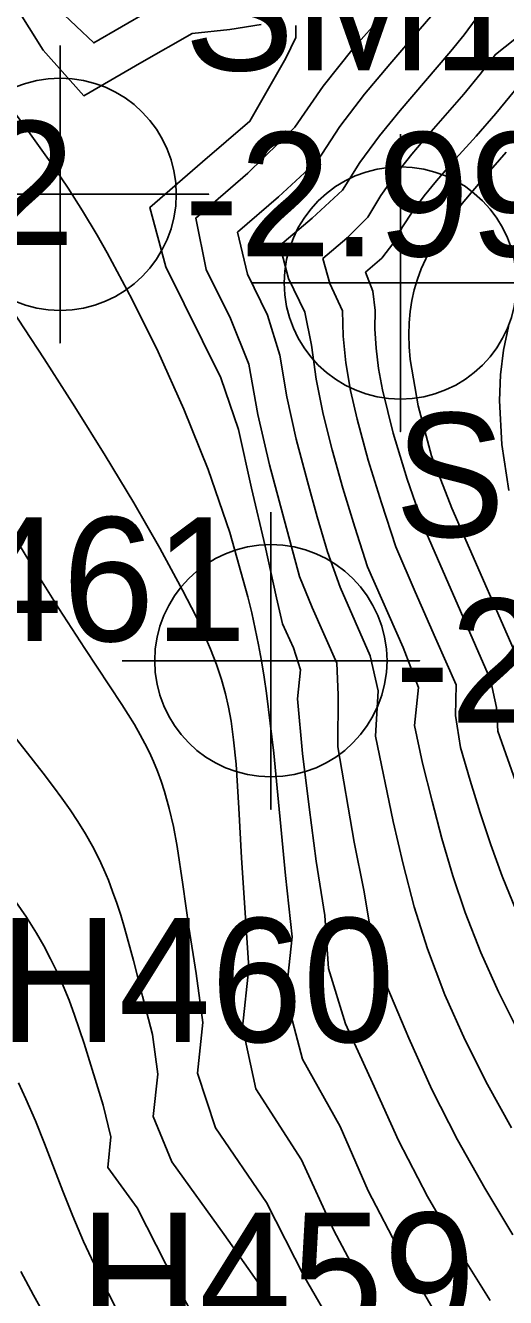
# Model space of a CAD drawing. Extents: x 2602990 to 2605851, y 618069 to 619180.
# Drawn here: x 2604081.55 to 2604091.24, y 618732.18 to 618757.85 of the extents above; entities that cross this region are included whole.
import ezdxf

# ---------------------------------------------------------------- set-up
doc = ezdxf.new("R2010")
doc.units = 0
for name, color, linetype in [('DTM Contours Major', 7, 'Continuous'), ('DTM Contours Minor', 7, 'Continuous'), ('Exist DTM Regular Point Underwater CELL', 7, 'Continuous'), ('Exist DTM Regular Point Underwater Cogo Elevation', 7, 'Continuous'), ('Exist DTM Regular Point Underwater Cogo Number', 7, 'Continuous')]:
    doc.layers.add(name, color=color, linetype=linetype)

msp = doc.modelspace()

# ---------------------------------------------------------------- linework, layer by layer
at = {"layer": 'DTM Contours Major'}
for points in [[(2604091.427, 618757.571), (2604091.031, 618757.265), (2604090.727, 618756.865), (2604090.393, 618756.464), (2604089.685, 618755.655), (2604089.342, 618755.25), (2604089.017, 618754.838), (2604088.718, 618754.416), (2604088.457, 618753.982), (2604088.031, 618753.555), (2604087.552, 618753.145), (2604087.693, 618752.64), (2604087.945, 618752.093), (2604087.956, 618751.577), (2604088.013, 618751.041), (2604088.109, 618750.484), (2604088.239, 618749.907), (2604088.465, 618749.076), (2604088.73, 618748.214), (2604089.022, 618747.33), (2604089.413, 618746.419), (2604089.822, 618745.488), (2604090.242, 618744.545), (2604090.225, 618743.922), (2604090.328, 618743.28), (2604090.524, 618742.615), (2604090.725, 618741.959), (2604090.937, 618741.314), (2604091.168, 618740.679), (2604091.452, 618739.989)], [(2604081.408, 618736.511), (2604081.558, 618736.188), (2604081.747, 618735.746), (2604081.929, 618735.287), (2604082.3, 618734.324), (2604082.5, 618733.823), (2604082.719, 618733.31), (2604083.089, 618732.522), (2604083.501, 618731.724)]]:
    msp.add_lwpolyline(points, dxfattribs=at)
at = {"layer": 'DTM Contours Minor'}
for points in [[(2604080.549, 618759.506), (2604081.906, 618757.352), (2604082.724, 618756.432), (2604083.894, 618757.108), (2604084.913, 618757.691), (2604085.67, 618757.772), (2604086.302, 618757.871)], [(2604082.211, 618758.176), (2604082.927, 618757.499), (2604084.042, 618758.147)], [(2604089.859, 618758.183), (2604089.388, 618757.634), (2604088.898, 618757.071), (2604088.389, 618756.463), (2604087.892, 618755.81), (2604087.44, 618755.117), (2604086.655, 618754.392), (2604085.826, 618753.677), (2604086.026, 618752.833), (2604086.435, 618752.005), (2604086.683, 618751.2), (2604086.82, 618750.356), (2604087.011, 618749.503), (2604087.236, 618748.646), (2604087.436, 618747.937), (2604087.641, 618747.228), (2604087.896, 618746.513), (2604088.503, 618745.13), (2604088.668, 618744.424), (2604088.613, 618743.504), (2604088.971, 618741.784), (2604089.167, 618740.923), (2604089.391, 618740.065), (2604089.658, 618739.215), (2604090.013, 618738.286), (2604090.423, 618737.373), (2604090.875, 618736.477), (2604091.357, 618735.6)], [(2604088.758, 618758.062), (2604088.162, 618757.385), (2604087.555, 618756.626), (2604086.987, 618755.796), (2604086.032, 618754.868), (2604084.985, 618753.963), (2604085.196, 618752.926), (2604085.685, 618751.934), (2604086.056, 618751.014), (2604086.235, 618750), (2604086.473, 618748.985), (2604086.739, 618747.981), (2604087.077, 618746.732), (2604087.334, 618746.105), (2604087.833, 618744.983), (2604087.856, 618744.342), (2604087.853, 618743.294), (2604088.184, 618741.371), (2604088.374, 618740.4), (2604088.541, 618739.435), (2604088.839, 618738.463), (2604089.284, 618737.41), (2604089.751, 618736.374), (2604090.269, 618735.363), (2604090.821, 618734.383), (2604091.386, 618733.44)], [(2604090.641, 618757.99), (2604090.399, 618757.664), (2604090.129, 618757.33), (2604089.107, 618756.138), (2604088.69, 618755.623), (2604088.296, 618755.086), (2604087.943, 618754.525), (2604087.333, 618753.964), (2604086.683, 618753.41), (2604086.859, 618752.744), (2604087.187, 618752.067), (2604087.32, 618751.396), (2604087.415, 618750.71), (2604087.557, 618750.007), (2604087.736, 618749.288), (2604087.954, 618748.512), (2604088.192, 618747.723), (2604088.451, 618746.923), (2604089.168, 618745.299), (2604089.478, 618744.488), (2604089.402, 618743.724), (2604089.563, 618742.959), (2604089.753, 618742.197), (2604089.952, 618741.44), (2604090.171, 618740.69), (2604090.419, 618739.95), (2604090.737, 618739.143), (2604091.095, 618738.349), (2604091.486, 618737.567)], [(2604087.005, 618757.852), (2604087.002, 618757.608), (2604086.802, 618757.192), (2604086.078, 618755.917), (2604085.122, 618755.098), (2604084.057, 618754.177), (2604084.382, 618752.98), (2604085.487, 618750.737), (2604085.844, 618749.698), (2604086.111, 618748.514), (2604086.384, 618747.34), (2604086.613, 618746.296), (2604086.738, 618745.775), (2604086.954, 618745.288), (2604087.099, 618744.848), (2604087.036, 618744.26), (2604087.137, 618743.156), (2604087.27, 618742.075), (2604087.413, 618740.982), (2604087.587, 618739.885), (2604087.663, 618738.817), (2604088.005, 618737.703), (2604088.55, 618736.509), (2604089.075, 618735.346), (2604089.664, 618734.219), (2604090.289, 618733.139), (2604090.923, 618732.116)], [(2604080.709, 618756.929), (2604081.61, 618755.712), (2604082.114, 618755.004), (2604082.407, 618754.57), (2604082.698, 618754.113), (2604082.995, 618753.617), (2604083.198, 618753.259), (2604083.703, 618752.319), (2604084.227, 618751.262), (2604084.744, 618750.11), (2604085.234, 618748.887), (2604085.673, 618747.615), (2604086.038, 618746.318), (2604086.115, 618745.996), (2604086.185, 618745.674), (2604086.25, 618745.351), (2604086.31, 618745.026), (2604086.365, 618744.7), (2604086.414, 618744.373), (2604086.561, 618743.167), (2604086.792, 618740.698), (2604086.927, 618739.455), (2604086.799, 618738.268), (2604087.138, 618736.991), (2604087.897, 618735.632), (2604088.467, 618734.328), (2604089.115, 618733.077), (2604089.802, 618731.896)], [(2604091.42, 618756.529), (2604091.038, 618756.074), (2604090.64, 618755.616), (2604090.235, 618755.164), (2604089.845, 618754.717), (2604089.595, 618754.41), (2604089.365, 618754.102), (2604089.159, 618753.79), (2604088.981, 618753.471), (2604088.739, 618753.156), (2604088.411, 618752.871), (2604088.559, 618752.488), (2604088.606, 618752.101), (2604088.599, 618751.726), (2604088.622, 618751.335), (2604088.674, 618750.926), (2604088.752, 618750.498), (2604088.967, 618749.623), (2604089.251, 618748.693), (2604089.584, 618747.726), (2604090.022, 618746.72), (2604090.934, 618744.641), (2604091.052, 618744.084), (2604091.081, 618743.61), (2604091.479, 618742.484)], [(2604091.249, 618755.294), (2604090.798, 618754.774), (2604090.362, 618754.258), (2604089.974, 618753.74), (2604089.846, 618753.544), (2604089.729, 618753.345), (2604089.625, 618753.144), (2604089.534, 618752.939), (2604089.457, 618752.73), (2604089.393, 618752.515), (2604089.346, 618752.299), (2604089.312, 618752.076), (2604089.293, 618751.846), (2604089.286, 618751.609), (2604089.293, 618751.364), (2604089.313, 618751.111), (2604089.47, 618750.177), (2604089.745, 618749.166), (2604090.151, 618748.108), (2604091.628, 618744.745)], [(2604081.131, 618752.332), (2604081.927, 618751.12), (2604082.546, 618750.151), (2604083.153, 618749.174), (2604083.731, 618748.216), (2604084.259, 618747.301), (2604084.718, 618746.457), (2604084.989, 618745.92), (2604085.146, 618745.582), (2604085.283, 618745.263), (2604085.4, 618744.956), (2604085.501, 618744.649), (2604085.581, 618744.362), (2604085.643, 618744.09), (2604085.696, 618743.808), (2604085.749, 618743.432), (2604085.799, 618742.943), (2604085.855, 618742.051), (2604085.906, 618741.054), (2604086.052, 618738.831), (2604085.928, 618737.637), (2604086.196, 618736.39), (2604087.121, 618734.957), (2604087.77, 618733.53), (2604088.507, 618732.151)], [(2604091.294, 618751.778), (2604091.198, 618751.295), (2604091.136, 618750.798), (2604091.112, 618750.285), (2604091.159, 618749.391), (2604091.302, 618748.468)], [(2604081.176, 618747.771), (2604081.614, 618747.053), (2604082.22, 618746.087), (2604082.747, 618745.274), (2604083.494, 618744.149), (2604083.748, 618743.74), (2604083.865, 618743.535), (2604083.959, 618743.359), (2604084.048, 618743.179), (2604084.132, 618742.993), (2604084.211, 618742.801), (2604084.285, 618742.6), (2604084.354, 618742.39), (2604084.448, 618742.05), (2604084.532, 618741.681), (2604084.608, 618741.279), (2604084.725, 618740.513), (2604084.845, 618739.655), (2604084.989, 618738.719), (2604085.13, 618737.73), (2604085.018, 618736.708), (2604085.382, 618735.604), (2604086.41, 618734.093), (2604087.172, 618732.603), (2604088.014, 618731.149)], [(2604081.244, 618743.602), (2604081.904, 618742.761), (2604082.112, 618742.487), (2604082.283, 618742.255), (2604082.448, 618742.021), (2604082.606, 618741.783), (2604082.756, 618741.539), (2604082.899, 618741.286), (2604083.033, 618741.022), (2604083.129, 618740.815), (2604083.22, 618740.599), (2604083.307, 618740.374), (2604083.39, 618740.14), (2604083.47, 618739.895), (2604083.548, 618739.639), (2604083.726, 618738.982), (2604083.909, 618738.263), (2604084.113, 618737.487), (2604084.217, 618736.683), (2604084.123, 618735.832), (2604084.499, 618734.918), (2604085.556, 618733.448), (2604086.571, 618732.013)], [(2604081.35, 618740.167), (2604081.567, 618739.853), (2604081.772, 618739.529), (2604081.917, 618739.276), (2604082.054, 618739.016), (2604082.184, 618738.747), (2604082.308, 618738.468), (2604082.426, 618738.178), (2604082.539, 618737.875), (2604082.73, 618737.307), (2604083.115, 618736.061), (2604083.27, 618735.418), (2604083.21, 618734.804), (2604083.799, 618733.987), (2604084.378, 618732.854), (2604084.979, 618731.721)], [(2604081.454, 618732.704), (2604081.712, 618732.226), (2604081.98, 618731.741)]]:
    msp.add_lwpolyline(points, dxfattribs=at)
at = {"layer": 'Exist DTM Regular Point Underwater CELL'}
for points in [[(2604082.247, 618757.444), (2604082.247, 618751.444), (2604082.247, 618754.444), (2604085.247, 618754.444), (2604079.247, 618754.444)], [(2604089.115, 618755.654), (2604089.115, 618749.654), (2604089.115, 618752.654), (2604092.115, 618752.654), (2604086.115, 618752.654)], [(2604086.5, 618748.03), (2604086.5, 618742.03), (2604086.5, 618745.03), (2604089.5, 618745.03), (2604083.5, 618745.03)]]:
    msp.add_lwpolyline(points, dxfattribs=at)
for centre in [(2604082.247, 618754.444), (2604089.115, 618752.654), (2604086.5, 618745.03)]:
    msp.add_circle(centre, 2.344, dxfattribs=at)

# ---------------------------------------------------------------- texts
at = {"layer": 'Exist DTM Regular Point Underwater Cogo Elevation'}
for s, p in [('-2.99', (2604084.747, 618753.194)), ('-2.90', (2604089, 618743.78))]:
    msp.add_text(s, height=2.5, dxfattribs=at).set_placement(p)
at = {"layer": 'Exist DTM Regular Point Underwater Cogo Number'}
for s, p in [('SM113', (2604084.747, 618756.944)), ('H462', (2604074.556, 618753.419)), ('SM114', (2604089, 618747.53)), ('H461', (2604078.019, 618745.425)), ('H460', (2604081.012, 618737.335)), ('H459', (2604082.638, 618731.389))]:
    msp.add_text(s, height=2.5, dxfattribs=at).set_placement(p)

doc.saveas('drawing.dxf')
